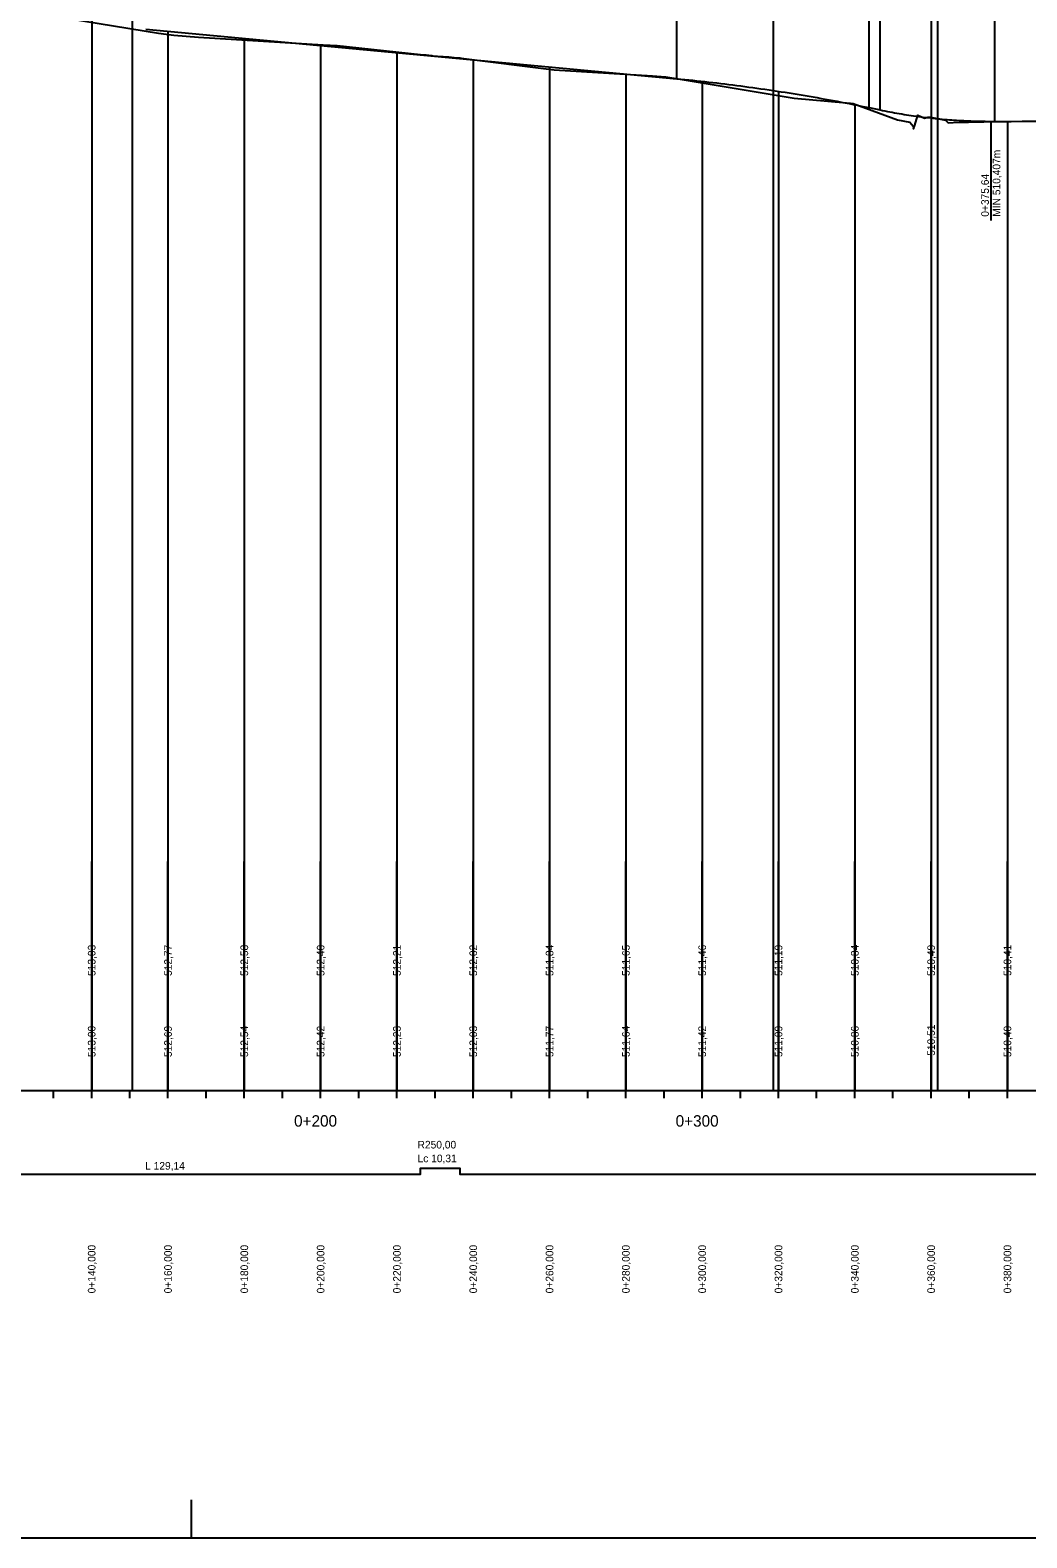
# Model space of a CAD drawing. Extents: x -632716 to -629545, y -1094726 to -1088285.
# Drawn here: x -632486.9 to -632225.7, y -1093689.1 to -1093293.8 of the extents above; entities that cross this region are included whole.
import ezdxf

# ---------------------------------------------------------------- set-up
doc = ezdxf.new("R2010")
doc.units = 0
for name, color, linetype in [('20', 7, 'Continuous'), ('Default', 7, 'Continuous'), ('formát', 7, 'Continuous'), ('NIVELETA_VYSKY', 7, 'Continuous'), ('REZ_POPIS', 7, 'Continuous'), ('REZ_TABULKA', 7, 'Continuous'), ('REZ_TENKA', 7, 'Continuous'), ('REZ_TLUSTA', 7, 'Continuous'), ('SKLONY_NIVELETA', 7, 'Continuous'), ('SKLONY_POPIS', 7, 'Continuous'), ('TECNY_NIVELETA', 7, 'Continuous'), ('TEREN_VYSKY', 7, 'Continuous'), ('VOZOVKA', 7, 'Continuous')]:
    doc.layers.add(name, color=color, linetype=linetype)

msp = doc.modelspace()

# ---------------------------------------------------------------- linework, layer by layer
at = {"layer": '20'}
for points in [[(-632470.75, -1093291.41), (-632470.75, -1093521.74), (-632470.75, -1093571.74), (-632470.75, -1093511.74)], [(-632450.75, -1093294.03), (-632450.75, -1093521.74), (-632450.75, -1093571.74), (-632450.75, -1093511.74)], [(-632430.75, -1093295.9), (-632430.75, -1093521.74), (-632430.75, -1093571.74), (-632430.75, -1093511.74)], [(-632410.75, -1093297.77), (-632410.75, -1093521.74), (-632410.75, -1093571.74), (-632410.75, -1093511.74)], [(-632390.75, -1093299.64), (-632390.75, -1093521.74), (-632390.75, -1093571.74), (-632390.75, -1093511.74)], [(-632370.75, -1093301.51), (-632370.75, -1093521.74), (-632370.75, -1093571.74), (-632370.75, -1093511.74)], [(-632350.75, -1093303.38), (-632350.75, -1093521.74), (-632350.75, -1093571.74), (-632350.75, -1093511.74)], [(-632330.75, -1093305.25), (-632330.75, -1093521.74), (-632330.75, -1093571.74), (-632330.75, -1093511.74)], [(-632310.75, -1093307.17), (-632310.75, -1093521.74), (-632310.75, -1093571.74), (-632310.75, -1093511.74)], [(-632290.75, -1093309.79), (-632290.75, -1093521.74), (-632290.75, -1093571.74), (-632290.75, -1093511.74)], [(-632270.75, -1093313.31), (-632270.75, -1093521.74), (-632270.75, -1093571.74), (-632270.75, -1093511.74)], [(-632250.75, -1093316.8), (-632250.75, -1093521.74), (-632250.75, -1093571.74), (-632250.75, -1093511.74)], [(-632230.75, -1093317.64), (-632230.75, -1093521.74), (-632230.75, -1093571.74), (-632230.75, -1093511.74)]]:
    msp.add_lwpolyline(points, dxfattribs=at)
at = {"layer": 'Default'}
for p, q in [((-632456.58, -1093293.49), (-632317.42, -1093306.49)), ((-632456.58, -1093293.49), (-632317.42, -1093306.49)), ((-632266.96, -1093314.08), (-632264.1, -1093314.67)), ((-632266.96, -1093314.08), (-632264.1, -1093314.67)), ((-632234.05, -1093317.67), (-632219.73, -1093317.56)), ((-632234.05, -1093317.67), (-632219.73, -1093317.56))]:
    msp.add_line(p, q, dxfattribs=at)
for points in [[(-632317.42, -1093306.49), (-632316.37, -1093306.59), (-632315.32, -1093306.7), (-632314.27, -1093306.8), (-632313.22, -1093306.91), (-632312.17, -1093307.02), (-632311.12, -1093307.13), (-632310.07, -1093307.24), (-632309.01, -1093307.36), (-632307.96, -1093307.48), (-632306.91, -1093307.6), (-632305.86, -1093307.73), (-632304.81, -1093307.85), (-632303.76, -1093307.98), (-632302.71, -1093308.11), (-632301.65, -1093308.25), (-632300.6, -1093308.39), (-632299.55, -1093308.52), (-632298.5, -1093308.67), (-632297.45, -1093308.81), (-632296.4, -1093308.96), (-632295.35, -1093309.11), (-632294.3, -1093309.26), (-632293.24, -1093309.41), (-632291.14, -1093309.73), (-632290.09, -1093309.89), (-632289.04, -1093310.05), (-632287.99, -1093310.22), (-632286.94, -1093310.39), (-632285.89, -1093310.56), (-632284.83, -1093310.74), (-632283.78, -1093310.91), (-632282.73, -1093311.09), (-632281.68, -1093311.27), (-632280.63, -1093311.46), (-632279.58, -1093311.64), (-632278.53, -1093311.83), (-632277.47, -1093312.02), (-632276.42, -1093312.22), (-632275.37, -1093312.42), (-632274.32, -1093312.61), (-632273.27, -1093312.82), (-632272.22, -1093313.02), (-632271.17, -1093313.23), (-632270.12, -1093313.44), (-632269.06, -1093313.65), (-632268.01, -1093313.86), (-632266.96, -1093314.08)], [(-632317.42, -1093306.49), (-632316.37, -1093306.59), (-632315.32, -1093306.7), (-632314.27, -1093306.8), (-632313.22, -1093306.91), (-632312.17, -1093307.02), (-632311.12, -1093307.13), (-632310.07, -1093307.24), (-632309.01, -1093307.36), (-632307.96, -1093307.48), (-632306.91, -1093307.6), (-632305.86, -1093307.73), (-632304.81, -1093307.85), (-632303.76, -1093307.98), (-632302.71, -1093308.11), (-632301.65, -1093308.25), (-632300.6, -1093308.39), (-632299.55, -1093308.52), (-632298.5, -1093308.67), (-632297.45, -1093308.81), (-632296.4, -1093308.96), (-632295.35, -1093309.11), (-632294.3, -1093309.26), (-632293.24, -1093309.41), (-632291.14, -1093309.73), (-632290.09, -1093309.89), (-632289.04, -1093310.05), (-632287.99, -1093310.22), (-632286.94, -1093310.39), (-632285.89, -1093310.56), (-632284.83, -1093310.74), (-632283.78, -1093310.91), (-632282.73, -1093311.09), (-632281.68, -1093311.27), (-632280.63, -1093311.46), (-632279.58, -1093311.64), (-632278.53, -1093311.83), (-632277.47, -1093312.02), (-632276.42, -1093312.22), (-632275.37, -1093312.42), (-632274.32, -1093312.61), (-632273.27, -1093312.82), (-632272.22, -1093313.02), (-632271.17, -1093313.23), (-632270.12, -1093313.44), (-632269.06, -1093313.65), (-632268.01, -1093313.86), (-632266.96, -1093314.08)], [(-632264.1, -1093314.67), (-632263.47, -1093314.8), (-632262.85, -1093314.92), (-632262.22, -1093315.05), (-632261.59, -1093315.17), (-632260.97, -1093315.28), (-632260.34, -1093315.4), (-632259.72, -1093315.51), (-632259.09, -1093315.62), (-632258.46, -1093315.72), (-632257.84, -1093315.83), (-632257.21, -1093315.93), (-632256.59, -1093316.02), (-632255.96, -1093316.12), (-632255.33, -1093316.21), (-632254.71, -1093316.3), (-632254.08, -1093316.38), (-632253.46, -1093316.47), (-632252.83, -1093316.55), (-632252.2, -1093316.63), (-632251.58, -1093316.7), (-632250.95, -1093316.77), (-632250.33, -1093316.84), (-632249.7, -1093316.91), (-632248.45, -1093317.03), (-632247.82, -1093317.09), (-632247.19, -1093317.15), (-632246.57, -1093317.2), (-632245.94, -1093317.25), (-632245.32, -1093317.3), (-632244.69, -1093317.34), (-632244.06, -1093317.38), (-632243.44, -1093317.42), (-632242.81, -1093317.46), (-632242.19, -1093317.49), (-632241.56, -1093317.52), (-632240.93, -1093317.55), (-632240.31, -1093317.57), (-632239.68, -1093317.59), (-632239.06, -1093317.61), (-632238.43, -1093317.63), (-632237.8, -1093317.64), (-632237.18, -1093317.65), (-632236.55, -1093317.66), (-632235.93, -1093317.67), (-632235.3, -1093317.67), (-632234.67, -1093317.67), (-632234.05, -1093317.67)], [(-632264.1, -1093314.67), (-632263.47, -1093314.8), (-632262.85, -1093314.92), (-632262.22, -1093315.05), (-632261.59, -1093315.17), (-632260.97, -1093315.28), (-632260.34, -1093315.4), (-632259.72, -1093315.51), (-632259.09, -1093315.62), (-632258.46, -1093315.72), (-632257.84, -1093315.83), (-632257.21, -1093315.93), (-632256.59, -1093316.02), (-632255.96, -1093316.12), (-632255.33, -1093316.21), (-632254.71, -1093316.3), (-632254.08, -1093316.38), (-632253.46, -1093316.47), (-632252.83, -1093316.55), (-632252.2, -1093316.63), (-632251.58, -1093316.7), (-632250.95, -1093316.77), (-632250.33, -1093316.84), (-632249.7, -1093316.91), (-632248.45, -1093317.03), (-632247.82, -1093317.09), (-632247.19, -1093317.15), (-632246.57, -1093317.2), (-632245.94, -1093317.25), (-632245.32, -1093317.3), (-632244.69, -1093317.34), (-632244.06, -1093317.38), (-632243.44, -1093317.42), (-632242.81, -1093317.46), (-632242.19, -1093317.49), (-632241.56, -1093317.52), (-632240.93, -1093317.55), (-632240.31, -1093317.57), (-632239.68, -1093317.59), (-632239.06, -1093317.61), (-632238.43, -1093317.63), (-632237.8, -1093317.64), (-632237.18, -1093317.65), (-632236.55, -1093317.66), (-632235.93, -1093317.67), (-632235.3, -1093317.67), (-632234.67, -1093317.67), (-632234.05, -1093317.67)]]:
    msp.add_lwpolyline(points, dxfattribs=at)
at = {"layer": 'formát'}
msp.add_line((-632444.61, -1093689.05), (-632444.61, -1093679.05), dxfattribs=at)
msp.add_lwpolyline([(-632715.96, -1093689.05), (-630764.61, -1093689.05), (-630764.61, -1093095.05), (-632715.96, -1093095.05)], close=True, dxfattribs=at)
at = {"layer": 'REZ_TABULKA'}
msp.add_lwpolyline([(-632610.75, -1093593.74), (-632608.09, -1093593.74), (-632608.09, -1093593.74), (-632603.09, -1093589.74), (-632603.09, -1093589.74), (-632575.93, -1093589.74), (-632575.93, -1093589.74), (-632570.93, -1093593.74), (-632570.93, -1093593.74), (-632569.47, -1093593.74), (-632569.47, -1093593.74), (-632564.47, -1093595.64), (-632564.47, -1093595.64), (-632518.69, -1093595.64), (-632518.69, -1093595.64), (-632513.69, -1093593.74), (-632513.69, -1093593.74), (-632384.54, -1093593.74), (-632384.54, -1093592.14), (-632374.23, -1093592.14), (-632374.23, -1093593.74), (-632047.76, -1093593.74)], dxfattribs=at)
at = {"layer": 'REZ_TENKA'}
for p, q in [((-632480.75, -1093573.74), (-632480.75, -1093571.74)), ((-632470.75, -1093573.74), (-632470.75, -1093571.74)), ((-632460.75, -1093573.74), (-632460.75, -1093571.74)), ((-632450.75, -1093573.74), (-632450.75, -1093571.74)), ((-632440.75, -1093573.74), (-632440.75, -1093571.74)), ((-632430.75, -1093573.74), (-632430.75, -1093571.74)), ((-632420.75, -1093573.74), (-632420.75, -1093571.74)), ((-632400.75, -1093573.74), (-632400.75, -1093571.74)), ((-632390.75, -1093573.74), (-632390.75, -1093571.74)), ((-632380.75, -1093573.74), (-632380.75, -1093571.74)), ((-632370.75, -1093573.74), (-632370.75, -1093571.74)), ((-632360.75, -1093573.74), (-632360.75, -1093571.74)), ((-632350.75, -1093573.74), (-632350.75, -1093571.74)), ((-632340.75, -1093573.74), (-632340.75, -1093571.74)), ((-632330.75, -1093573.74), (-632330.75, -1093571.74)), ((-632320.75, -1093573.74), (-632320.75, -1093571.74)), ((-632300.75, -1093573.74), (-632300.75, -1093571.74)), ((-632290.75, -1093573.74), (-632290.75, -1093571.74)), ((-632280.75, -1093573.74), (-632280.75, -1093571.74)), ((-632270.75, -1093573.74), (-632270.75, -1093571.74)), ((-632260.75, -1093573.74), (-632260.75, -1093571.74)), ((-632250.75, -1093573.74), (-632250.75, -1093571.74)), ((-632240.75, -1093573.74), (-632240.75, -1093571.74)), ((-632230.75, -1093573.74), (-632230.75, -1093571.74))]:
    msp.add_line(p, q, dxfattribs=at)
at = {"layer": 'REZ_TLUSTA'}
for p, q in [((-632410.75, -1093573.74), (-632410.75, -1093569.74)), ((-632310.75, -1093573.74), (-632310.75, -1093569.74)), ((-632610.75, -1093571.74), (-631190.75, -1093571.74))]:
    msp.add_line(p, q, dxfattribs=at)
at = {"layer": 'SKLONY_NIVELETA'}
for p, q in [((-632250.75, -1093157.4), (-632250.75, -1093316.8)), ((-632460.14, -1093193.15), (-632460.14, -1093571.74)), ((-632292.19, -1093208.85), (-632292.19, -1093571.74)), ((-632249.07, -1093217.78), (-632249.07, -1093571.74)), ((-632456.58, -1093293.49), (-632317.42, -1093306.49)), ((-632266.96, -1093314.08), (-632264.1, -1093314.67)), ((-632234.05, -1093317.67), (-632219.73, -1093317.56))]:
    msp.add_line(p, q, dxfattribs=at)
for points in [[(-632317.42, -1093306.49), (-632316.37, -1093306.59), (-632315.32, -1093306.7), (-632314.27, -1093306.8), (-632313.22, -1093306.91), (-632312.17, -1093307.02), (-632311.12, -1093307.13), (-632310.07, -1093307.24), (-632309.01, -1093307.36), (-632307.96, -1093307.48), (-632306.91, -1093307.6), (-632305.86, -1093307.73), (-632304.81, -1093307.85), (-632303.76, -1093307.98), (-632302.71, -1093308.11), (-632301.65, -1093308.25), (-632300.6, -1093308.39), (-632299.55, -1093308.52), (-632298.5, -1093308.67), (-632297.45, -1093308.81), (-632296.4, -1093308.96), (-632295.35, -1093309.11), (-632294.3, -1093309.26), (-632293.24, -1093309.41), (-632291.14, -1093309.73), (-632290.09, -1093309.89), (-632289.04, -1093310.05), (-632287.99, -1093310.22), (-632286.94, -1093310.39), (-632285.89, -1093310.56), (-632284.83, -1093310.74), (-632283.78, -1093310.91), (-632282.73, -1093311.09), (-632281.68, -1093311.27), (-632280.63, -1093311.46), (-632279.58, -1093311.64), (-632278.53, -1093311.83), (-632277.47, -1093312.02), (-632276.42, -1093312.22), (-632275.37, -1093312.42), (-632274.32, -1093312.61), (-632273.27, -1093312.82), (-632272.22, -1093313.02), (-632271.17, -1093313.23), (-632270.12, -1093313.44), (-632269.06, -1093313.65), (-632268.01, -1093313.86), (-632266.96, -1093314.08)], [(-632264.1, -1093314.67), (-632263.47, -1093314.8), (-632262.85, -1093314.92), (-632262.22, -1093315.05), (-632261.59, -1093315.17), (-632260.97, -1093315.28), (-632260.34, -1093315.4), (-632259.72, -1093315.51), (-632259.09, -1093315.62), (-632258.46, -1093315.72), (-632257.84, -1093315.83), (-632257.21, -1093315.93), (-632256.59, -1093316.02), (-632255.96, -1093316.12), (-632255.33, -1093316.21), (-632254.71, -1093316.3), (-632254.08, -1093316.38), (-632253.46, -1093316.47), (-632252.83, -1093316.55), (-632252.2, -1093316.63), (-632251.58, -1093316.7), (-632250.95, -1093316.77), (-632250.33, -1093316.84), (-632249.7, -1093316.91), (-632248.45, -1093317.03), (-632247.82, -1093317.09), (-632247.19, -1093317.15), (-632246.57, -1093317.2), (-632245.94, -1093317.25), (-632245.32, -1093317.3), (-632244.69, -1093317.34), (-632244.06, -1093317.38), (-632243.44, -1093317.42), (-632242.81, -1093317.46), (-632242.19, -1093317.49), (-632241.56, -1093317.52), (-632240.93, -1093317.55), (-632240.31, -1093317.57), (-632239.68, -1093317.59), (-632239.06, -1093317.61), (-632238.43, -1093317.63), (-632237.8, -1093317.64), (-632237.18, -1093317.65), (-632236.55, -1093317.66), (-632235.93, -1093317.67), (-632235.3, -1093317.67), (-632234.67, -1093317.67), (-632234.05, -1093317.67)]]:
    msp.add_lwpolyline(points, dxfattribs=at)
at = {"layer": 'TECNY_NIVELETA'}
for p, q in [((-632317.42, -1093306.49), (-632317.42, -1093205.49)), ((-632266.96, -1093314.08), (-632266.96, -1093213.08)), ((-632264.1, -1093314.67), (-632264.1, -1093213.67)), ((-632234.05, -1093317.67), (-632234.05, -1093216.67)), ((-632235.12, -1093317.67), (-632235.12, -1093343.67))]:
    msp.add_line(p, q, dxfattribs=at)
at = {"layer": 'VOZOVKA'}
msp.add_lwpolyline([(-632484.36, -1093289.51), (-632453.2, -1093294.51), (-632449.19, -1093295.06), (-632442.75, -1093295.61), (-632410.09, -1093297.61), (-632406.45, -1093297.76), (-632384.54, -1093300.11), (-632383.07, -1093300.27), (-632381.6, -1093300.43), (-632381.38, -1093300.45), (-632380.13, -1093300.55), (-632378.65, -1093300.67), (-632377.18, -1093300.79), (-632375.71, -1093300.92), (-632374.23, -1093301.04), (-632373.9, -1093301.07), (-632349.54, -1093304.2), (-632323.81, -1093305.75), (-632321.49, -1093305.9), (-632320.3, -1093306.03), (-632317.05, -1093306.51), (-632286.64, -1093311.56), (-632272.96, -1093312.83), (-632271.85, -1093312.93), (-632271.22, -1093312.96), (-632259.53, -1093317.31), (-632256.3, -1093317.88), (-632255.47, -1093318.89), (-632255.4, -1093319.67), (-632255.08, -1093318.91), (-632254.2, -1093316.05), (-632252.52, -1093316.87), (-632251.63, -1093316.61), (-632250.94, -1093316.59), (-632247.02, -1093317.34), (-632246.25, -1093318.03), (-632244.98, -1093317.93), (-632236.92, -1093317.83), (-632208.14, -1093317.42)], dxfattribs=at)

# ---------------------------------------------------------------- texts
at = {"layer": 'NIVELETA_VYSKY'}
for s, p in [('513,03', (-632469.75, -1093541.74)), ('512,77', (-632449.75, -1093541.74)), ('512,58', (-632429.75, -1093541.74)), ('512,40', (-632409.75, -1093541.74)), ('512,21', (-632389.75, -1093541.74)), ('512,02', (-632369.75, -1093541.74)), ('511,84', (-632349.75, -1093541.74)), ('511,65', (-632329.75, -1093541.74)), ('511,46', (-632309.75, -1093541.74)), ('511,19', (-632289.75, -1093541.74)), ('510,84', (-632269.75, -1093541.74)), ('510,49', (-632249.75, -1093541.74)), ('510,41', (-632229.75, -1093541.74))]:
    msp.add_text(s, height=2, rotation=90, dxfattribs=at).set_placement(p)
at = {"layer": 'REZ_POPIS'}
for s, p in [('0+200', (-632417.71, -1093581.24)), ('0+300', (-632317.71, -1093581.24))]:
    msp.add_text(s, height=3, dxfattribs=at).set_placement(p)
at = {"layer": 'REZ_TABULKA'}
for s, p in [('R250,00', (-632385.34, -1093586.97)), ('L 129,14', (-632456.74, -1093592.52)), ('Lc 10,31', (-632385.34, -1093590.57))]:
    msp.add_text(s, height=2, dxfattribs=at).set_placement(p)
for s, p in [('0+140,000', (-632469.75, -1093624.95)), ('0+160,000', (-632449.75, -1093624.95)), ('0+180,000', (-632429.75, -1093624.95)), ('0+200,000', (-632409.75, -1093624.95)), ('0+220,000', (-632389.75, -1093624.95)), ('0+240,000', (-632369.75, -1093624.95)), ('0+260,000', (-632349.75, -1093624.95)), ('0+280,000', (-632329.75, -1093624.95)), ('0+300,000', (-632309.75, -1093624.95)), ('0+320,000', (-632289.75, -1093624.95)), ('0+340,000', (-632269.75, -1093624.95)), ('0+360,000', (-632249.75, -1093624.95)), ('0+380,000', (-632229.75, -1093624.95))]:
    msp.add_text(s, height=2, rotation=90, dxfattribs=at).set_placement(p)
at = {"layer": 'SKLONY_POPIS'}
for s, p in [('MIN 510,407m', (-632232.62, -1093342.67)), ('0+375,64', (-632235.62, -1093342.67))]:
    msp.add_text(s, height=2, rotation=90, dxfattribs=at).set_placement(p)
at = {"layer": 'TEREN_VYSKY'}
for s, p in [('513,00', (-632469.75, -1093563)), ('512,69', (-632449.75, -1093563)), ('512,54', (-632429.75, -1093563)), ('512,42', (-632409.75, -1093563)), ('512,23', (-632389.75, -1093563)), ('512,03', (-632369.75, -1093563)), ('511,77', (-632349.75, -1093563)), ('511,64', (-632329.75, -1093563)), ('511,42', (-632309.75, -1093563)), ('511,09', (-632289.75, -1093563)), ('510,86', (-632269.75, -1093563)), ('510,51', (-632249.75, -1093562.66)), ('510,40', (-632229.75, -1093563))]:
    msp.add_text(s, height=2, rotation=90, dxfattribs=at).set_placement(p)

doc.saveas('drawing.dxf')
